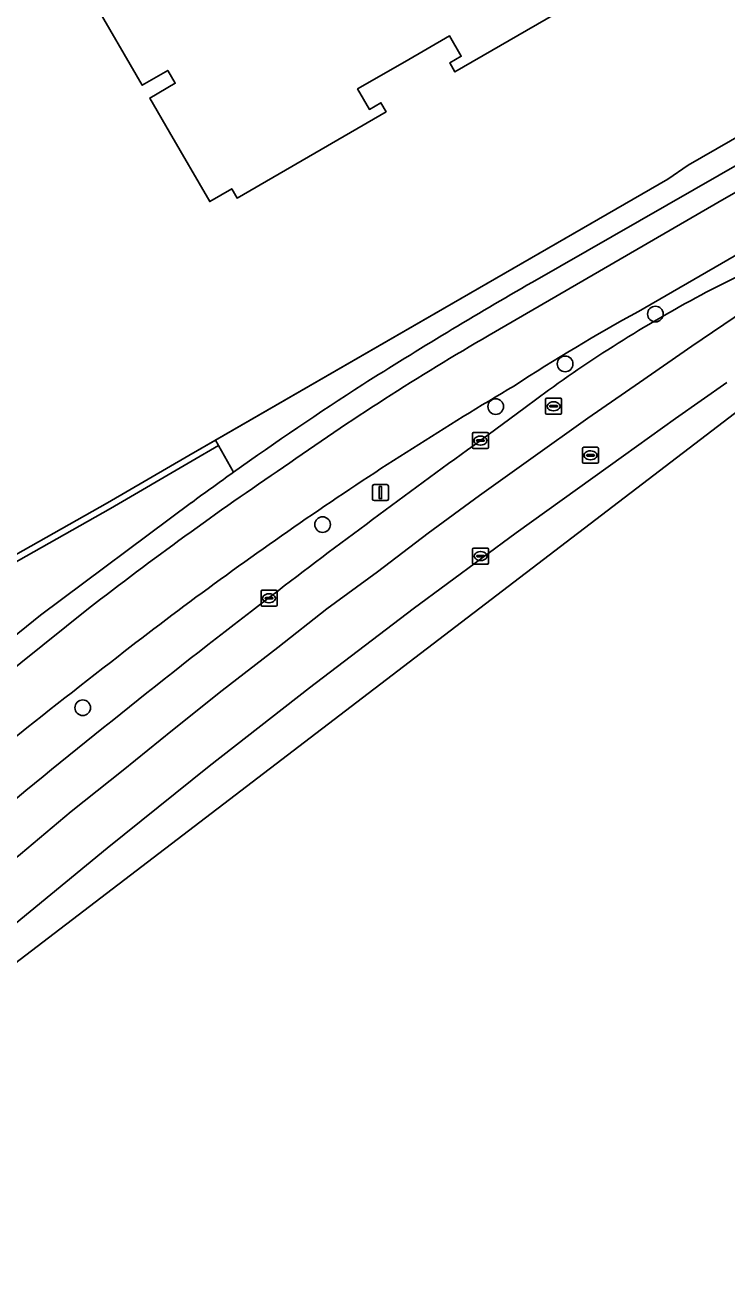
# Model space of a CAD drawing. Extents: x 157692 to 159674, y 381452 to 383291.
# Drawn here: x 159232.1 to 159275.9, y 382215.9 to 382294.6 of the extents above; entities that cross this region are included whole.
import ezdxf

# ---------------------------------------------------------------- set-up
doc = ezdxf.new("R2010")
doc.units = 0
for name, color, linetype in [('IMGEO_Berm_groen', 7, 'Continuous'), ('IMGEO_Boom', 7, 'Continuous'), ('IMGEO_Erf', 7, 'Continuous'), ('IMGEO_Fietspad_gesloten', 7, 'Continuous'), ('IMGEO_Groenvoorziening', 7, 'Continuous'), ('IMGEO_Haag', 7, 'Continuous'), ('IMGEO_Hek', 7, 'Continuous'), ('IMGEO_Kolk', 7, 'Continuous'), ('IMGEO_Lichtmast', 7, 'Continuous'), ('IMGEO_Pand', 7, 'Continuous'), ('IMGEO_Rijbaan_regionaal_gesloten', 7, 'Continuous'), ('IMGEO_Rioolput', 7, 'Continuous'), ('IMGEO_Voetpad_open', 7, 'Continuous')]:
    doc.layers.add(name, color=color, linetype=linetype)

msp = doc.modelspace()

# ---------------------------------------------------------------- linework, layer by layer
at = {"layer": 'IMGEO_Berm_groen'}
for points in [[(159274.947, 382278.046), (159292.382, 382286.753), (159294.998, 382288.222), (159315.806, 382300.78), (159332.543, 382311.052), (159332.094, 382311.83), (159277.688, 382280.901), (159270.379, 382276.668)], [(159260.505, 382268.596), (159263.309, 382270.672), (159264.76, 382271.747)]]:
    msp.add_lwpolyline(points, dxfattribs=at)
for centre, radius, start, end in [((159314.538, 382202.631), 85.176, 117.69833, 125.76175), ((159326.93, 382173.416), 117.725, 118.70933, 123.10947), ((159377.396, 382078.099), 225.344, 120.61839, 124.42212), ((159585.994, 381816.783), 556.847, 125.76923, 127.39002), ((159385.072, 382066.434), 239.305, 124.3595, 127.96444), ((159585.558, 381817.109), 556.322, 127.3747, 129.66022), ((159538.551, 381866.06), 491.7, 127.7008, 129.94824)]:
    msp.add_arc(centre, radius, start, end, dxfattribs=at)
at = {"layer": 'IMGEO_Boom'}
for centre in [(159271.44, 382276.508), (159265.798, 382273.393), (159261.459, 382270.724), (159250.64, 382263.347), (159235.653, 382251.896)]:
    msp.add_circle(centre, 0.489, dxfattribs=at)
at = {"layer": 'IMGEO_Erf'}
for points in [[(159103.11, 382364.958), (159146.26, 382291.081), (159161.311, 382265.277), (159164.47, 382259.86), (159179.189, 382234.625), (159179.926, 382235.045), (159210.53, 382250), (159214.178, 382251.711), (159237.19, 382264.707), (159242.285, 382267.672), (159243.94, 382268.627), (159272.217, 382284.946), (159273.494, 382285.815), (159328.456, 382317.435)], [(159275.344, 382301.153), (159258.914, 382291.642), (159258.589, 382292.204), (159259.306, 382292.62), (159258.565, 382293.9), (159255.77, 382292.282), (159252.826, 382290.577), (159253.567, 382289.296), (159254.285, 382289.712), (159254.611, 382289.149), (159245.296, 382283.757), (159244.961, 382284.337), (159243.584, 382283.54), (159241.079, 382287.867), (159239.838, 382290.011), (159241.43, 382290.932), (159240.964, 382291.736), (159239.371, 382290.814), (159236.226, 382296.247)]]:
    msp.add_lwpolyline(points, dxfattribs=at)
at = {"layer": 'IMGEO_Fietspad_gesloten'}
for points in [[(159332.094, 382311.83), (159330.365, 382314.827), (159329.876, 382314.544), (159329.765, 382314.659), (159308.412, 382302.358), (159275.744, 382283.712), (159261.04, 382275.183)], [(159270.379, 382276.668), (159277.688, 382280.901), (159332.094, 382311.83)], [(159236.022, 382258.1), (159223.199, 382247.836), (159197.957, 382226.374), (159196.552, 382225.179)]]:
    msp.add_lwpolyline(points, dxfattribs=at)
for centre, radius, start, end in [((159326.93, 382173.416), 117.725, 118.70933, 123.10947), ((159346.769, 382127.564), 170.707, 120.14566, 125.27112), ((159377.396, 382078.099), 225.344, 120.61839, 124.42212), ((159378.076, 382075.158), 231.619, 124.10792, 127.8292), ((159385.072, 382066.434), 239.305, 124.3595, 127.96444), ((159538.551, 381866.06), 491.7, 127.7008, 129.94824)]:
    msp.add_arc(centre, radius, start, end, dxfattribs=at)
at = {"layer": 'IMGEO_Groenvoorziening'}
for points in [[(159263.748, 382278.5), (159329.059, 382315.963), (159328.996, 382316.103), (159329.471, 382316.376), (159329.829, 382316.582), (159329.14, 382317.829), (159328.456, 382317.435), (159273.494, 382285.815), (159272.217, 382284.946), (159243.94, 382268.627), (159244.14, 382268.281), (159245.079, 382266.62)], [(159245.079, 382266.62), (159244.14, 382268.281), (159242.486, 382267.326), (159237.389, 382264.36), (159214.362, 382251.355), (159210.703, 382249.639), (159180.102, 382234.686), (159179.351, 382234.337), (159179.189, 382234.625), (159177.57, 382233.703), (159178.244, 382233.018)], [(159181.663, 382230.533), (159192.363, 382225.03), (159193.416, 382224.484), (159218.654, 382245.991), (159223.392, 382249.911), (159233.012, 382257.689), (159242.443, 382264.715)]]:
    msp.add_lwpolyline(points, dxfattribs=at)
msp.add_lwpolyline([(159243.94, 382268.627), (159242.285, 382267.672), (159237.19, 382264.707), (159214.178, 382251.711), (159210.53, 382250), (159179.926, 382235.045), (159179.189, 382234.625), (159179.351, 382234.337), (159180.102, 382234.686), (159210.703, 382249.639), (159214.362, 382251.355), (159237.389, 382264.36), (159242.486, 382267.326), (159244.14, 382268.281)], close=True, dxfattribs=at)
for centre, radius, start, end in [((159408.663, 382026.594), 290.615, 119.91064, 122.35179), ((159372.377, 382087.784), 219.516, 122.89745, 125.44381), ((159373.046, 382086.772), 220.728, 125.43299, 126.27722)]:
    msp.add_arc(centre, radius, start, end, dxfattribs=at)
at = {"layer": 'IMGEO_Haag'}
msp.add_lwpolyline([(159243.94, 382268.627), (159242.285, 382267.672), (159237.19, 382264.707), (159214.178, 382251.711), (159210.53, 382250), (159179.926, 382235.045), (159179.189, 382234.625), (159179.351, 382234.337), (159180.102, 382234.686), (159210.703, 382249.639), (159214.362, 382251.355), (159237.389, 382264.36), (159242.486, 382267.326), (159244.14, 382268.281)], close=True, dxfattribs=at)
at = {"layer": 'IMGEO_Hek'}
msp.add_lwpolyline([(159237.19, 382264.707), (159242.285, 382267.672), (159272.217, 382284.946), (159273.494, 382285.815), (159328.456, 382317.435)], dxfattribs=at)
at = {"layer": 'IMGEO_Kolk'}
for p, q in [((159260.004, 382268.17), (159260.004, 382269.022)), ((159260.079, 382269.096), (159260.931, 382269.096)), ((159261.005, 382269.022), (159261.005, 382268.17)), ((159260.263, 382268.59), (159260.263, 382268.602)), ((159260.701, 382268.553), (159260.303, 382268.553)), ((159260.306, 382268.639), (159260.704, 382268.639)), ((159260.515, 382268.316), (159260.49, 382268.316)), ((159260.492, 382268.876), (159260.517, 382268.876)), ((159260.747, 382268.602), (159260.747, 382268.59)), ((159260.931, 382268.096), (159260.079, 382268.096)), ((159246.792, 382258.315), (159246.792, 382259.167)), ((159246.867, 382259.241), (159247.719, 382259.241)), ((159247.051, 382258.735), (159247.051, 382258.747)), ((159247.489, 382258.698), (159247.091, 382258.698)), ((159247.094, 382258.784), (159247.492, 382258.784)), ((159247.28, 382259.021), (159247.305, 382259.021)), ((159247.535, 382258.747), (159247.535, 382258.735)), ((159247.793, 382259.167), (159247.793, 382258.315)), ((159247.719, 382258.241), (159246.867, 382258.241)), ((159247.303, 382258.461), (159247.278, 382258.461))]:
    msp.add_line(p, q, dxfattribs=at)
for points in [[(159260.004, 382268.17), (159260.004, 382269.022)], [(159260.079, 382269.096), (159260.931, 382269.096)], [(159261.005, 382269.022), (159261.005, 382268.17)], [(159260.931, 382268.096), (159260.079, 382268.096)], [(159246.792, 382258.315), (159246.792, 382259.167)], [(159246.867, 382259.241), (159247.719, 382259.241)], [(159247.793, 382259.167), (159247.793, 382258.315)], [(159247.719, 382258.241), (159246.867, 382258.241)]]:
    msp.add_lwpolyline(points, dxfattribs=at)
for centre, radius, start, end in [((159260.081, 382269.02), 0.0765, 91.55205, 178.44795), ((159260.081, 382269.02), 0.0765, 91.55205, 178.44795), ((159260.929, 382269.02), 0.0765, 1.55205, 88.44795), ((159260.929, 382269.02), 0.0765, 1.55205, 88.44795), ((159260.081, 382268.172), 0.0765, 181.55205, 268.44795), ((159260.081, 382268.172), 0.0765, 181.55205, 268.44795), ((159260.303, 382268.599), 0.0403, 85.87752, 175.75265), ((159260.3, 382268.589), 0.0366, 178.93798, 274.71019), ((159260.704, 382268.596), 0.043, 264.86636, 352.45326), ((159260.708, 382268.601), 0.0386, 1.73085, 96.63898), ((159260.929, 382268.172), 0.0765, 271.55205, 358.44795), ((159260.929, 382268.172), 0.0765, 271.55205, 358.44795), ((159246.869, 382259.165), 0.0765, 91.55205, 178.44795), ((159246.869, 382259.165), 0.0765, 91.55205, 178.44795), ((159247.091, 382258.744), 0.0403, 85.87752, 175.75265), ((159247.088, 382258.734), 0.0366, 178.93798, 274.71019), ((159247.492, 382258.741), 0.043, 264.86636, 352.45326), ((159247.496, 382258.746), 0.0386, 1.73085, 96.63898), ((159247.717, 382259.165), 0.0765, 1.55205, 88.44795), ((159247.717, 382259.165), 0.0765, 1.55205, 88.44795), ((159246.869, 382258.317), 0.0765, 181.55205, 268.44795), ((159246.869, 382258.317), 0.0765, 181.55205, 268.44795), ((159247.717, 382258.317), 0.0765, 271.55205, 358.44795), ((159247.717, 382258.317), 0.0765, 271.55205, 358.44795)]:
    msp.add_arc(centre, radius, start, end, dxfattribs=at)
for centre, major_axis, ratio, start_param, end_param in [((159260.491, 382268.596), (-0.387, 0.002), 0.722429, 4.712389, 7.853982), ((159260.516, 382268.596), (-0.39, 0.002), 0.717154, 1.570796, 4.712389), ((159247.279, 382258.741), (-0.387, 0.002), 0.722429, 4.712389, 7.853982), ((159247.304, 382258.741), (-0.39, 0.002), 0.717154, 1.570796, 4.712389)]:
    msp.add_ellipse(centre, major_axis=major_axis, ratio=ratio, start_param=start_param, end_param=end_param, dxfattribs=at)
at = {"layer": 'IMGEO_Lichtmast'}
for p, q in [((159253.861, 382265.843), (159254.651, 382265.843)), ((159254.651, 382265.843), (159253.861, 382265.843)), ((159253.761, 382264.943), (159253.761, 382265.743)), ((159253.761, 382265.743), (159253.761, 382264.943)), ((159254.751, 382265.743), (159254.751, 382264.943)), ((159254.751, 382264.943), (159254.751, 382265.743)), ((159254.651, 382264.843), (159253.861, 382264.843)), ((159253.861, 382264.843), (159254.651, 382264.843))]:
    msp.add_line(p, q, dxfattribs=at)
msp.add_lwpolyline([(159254.181, 382265.718), (159254.331, 382265.718), (159254.331, 382264.968), (159254.181, 382264.968), (159254.181, 382265.718)], dxfattribs=at)
for centre, start, end in [((159253.861, 382265.743), 90, 180), ((159253.861, 382265.743), 90, 180), ((159254.651, 382265.743), 0, 90), ((159254.651, 382265.743), 360, 90), ((159253.861, 382264.943), 180, 270), ((159253.861, 382264.943), 180, 270), ((159254.651, 382264.943), 270, 0), ((159254.651, 382264.943), 270, 0)]:
    msp.add_arc(centre, 0.1, start, end, dxfattribs=at)
at = {"layer": 'IMGEO_Pand'}
msp.add_lwpolyline([(159236.226, 382296.247), (159239.371, 382290.814), (159240.964, 382291.736), (159241.43, 382290.932), (159239.838, 382290.011), (159241.079, 382287.867), (159243.584, 382283.54), (159244.961, 382284.337), (159245.296, 382283.757), (159254.611, 382289.149), (159254.285, 382289.712), (159253.567, 382289.296), (159252.826, 382290.577), (159255.77, 382292.282), (159258.565, 382293.9), (159259.306, 382292.62), (159258.589, 382292.204), (159258.914, 382291.642), (159275.344, 382301.153)], dxfattribs=at)
at = {"layer": 'IMGEO_Rijbaan_regionaal_gesloten'}
for points in [[(159207.494, 382215.943), (159220.046, 382227.244), (159277.89, 382271.43), (159335.477, 382305.966)], [(159254.069, 382260.384), (159257.241, 382262.805), (159260.454, 382265.172), (159263.646, 382267.449), (159267.222, 382270), (159270.443, 382272.237), (159273.707, 382274.503), (159276.998, 382276.73), (159280.391, 382278.93), (159283.757, 382281.171), (159287.039, 382283.357), (159292.382, 382286.753), (159274.947, 382278.046)], [(159276.998, 382276.73), (159273.707, 382274.503), (159270.443, 382272.237), (159267.222, 382270), (159263.646, 382267.449), (159260.454, 382265.172), (159257.241, 382262.805), (159254.069, 382260.384), (159250.914, 382258.076), (159247.844, 382255.656), (159244.361, 382252.968), (159241.253, 382250.499), (159238.174, 382247.993), (159234.939, 382245.412), (159231.772, 382242.749)], [(159275.904, 382272.227), (159272.692, 382269.981), (159269.438, 382267.643), (159262.727, 382262.823), (159256.302, 382258.085), (159249.82, 382253.144), (159243.563, 382248.237), (159237.187, 382243.122), (159231.071, 382238.096), (159224.854, 382232.986), (159221.795, 382230.472), (159218.698, 382227.927), (159215.627, 382225.351), (159212.458, 382222.773), (159206.082, 382217.476), (159207.494, 382215.943)], [(159231.071, 382238.096), (159237.187, 382243.122), (159243.563, 382248.237), (159249.82, 382253.144), (159256.302, 382258.085), (159262.727, 382262.823), (159269.438, 382267.643), (159272.692, 382269.981), (159275.904, 382272.227)], [(159264.76, 382271.747), (159263.309, 382270.672), (159260.505, 382268.596)], [(159230.494, 382245.39), (159202.001, 382221.907), (159203.978, 382219.76), (159216.109, 382229.879), (159219.321, 382232.559), (159222.434, 382235.155), (159225.546, 382237.751), (159228.707, 382240.289), (159231.772, 382242.749), (159234.939, 382245.412), (159238.174, 382247.993), (159241.253, 382250.499), (159244.361, 382252.968), (159247.844, 382255.656), (159250.914, 382258.076), (159254.069, 382260.384)]]:
    msp.add_lwpolyline(points, dxfattribs=at)
for centre, radius, start, end in [((159314.538, 382202.631), 85.176, 117.69833, 125.76175), ((159585.994, 381816.783), 556.847, 125.76923, 127.39002), ((159585.558, 381817.109), 556.322, 127.3747, 129.66022)]:
    msp.add_arc(centre, radius, start, end, dxfattribs=at)
at = {"layer": 'IMGEO_Rioolput'}
for p, q in [((159264.575, 382270.313), (159264.575, 382271.165)), ((159264.65, 382271.239), (159265.502, 382271.239)), ((159264.834, 382270.733), (159264.834, 382270.745)), ((159265.272, 382270.696), (159264.874, 382270.696)), ((159264.877, 382270.782), (159265.275, 382270.782)), ((159265.063, 382271.019), (159265.088, 382271.019)), ((159265.318, 382270.745), (159265.318, 382270.733)), ((159265.576, 382271.165), (159265.576, 382270.313)), ((159265.502, 382270.239), (159264.65, 382270.239)), ((159265.086, 382270.459), (159265.061, 382270.459)), ((159266.956, 382268.175), (159267.808, 382268.175)), ((159266.881, 382267.249), (159266.881, 382268.101)), ((159267.14, 382267.669), (159267.14, 382267.681)), ((159267.578, 382267.632), (159267.18, 382267.632)), ((159267.183, 382267.718), (159267.581, 382267.718)), ((159267.392, 382267.395), (159267.367, 382267.395)), ((159267.369, 382267.955), (159267.394, 382267.955)), ((159267.624, 382267.681), (159267.624, 382267.669)), ((159267.882, 382268.101), (159267.882, 382267.249)), ((159267.808, 382267.175), (159266.956, 382267.175)), ((159260.091, 382261.875), (159260.943, 382261.875)), ((159260.016, 382260.949), (159260.016, 382261.801)), ((159260.275, 382261.369), (159260.275, 382261.381)), ((159260.713, 382261.332), (159260.315, 382261.332)), ((159260.318, 382261.418), (159260.716, 382261.418)), ((159260.527, 382261.095), (159260.502, 382261.095)), ((159260.504, 382261.655), (159260.529, 382261.655)), ((159260.759, 382261.381), (159260.759, 382261.369)), ((159261.017, 382261.801), (159261.017, 382260.949)), ((159260.943, 382260.875), (159260.091, 382260.875))]:
    msp.add_line(p, q, dxfattribs=at)
for points in [[(159264.575, 382270.313), (159264.575, 382271.165)], [(159264.65, 382271.239), (159265.502, 382271.239)], [(159265.576, 382271.165), (159265.576, 382270.313)], [(159265.502, 382270.239), (159264.65, 382270.239)], [(159266.956, 382268.175), (159267.808, 382268.175)], [(159266.881, 382267.249), (159266.881, 382268.101)], [(159267.882, 382268.101), (159267.882, 382267.249)], [(159267.808, 382267.175), (159266.956, 382267.175)], [(159260.091, 382261.875), (159260.943, 382261.875)], [(159260.016, 382260.949), (159260.016, 382261.801)], [(159261.017, 382261.801), (159261.017, 382260.949)], [(159260.943, 382260.875), (159260.091, 382260.875)]]:
    msp.add_lwpolyline(points, dxfattribs=at)
for centre, radius, start, end in [((159264.652, 382271.163), 0.0765, 91.55205, 178.44795), ((159264.652, 382271.163), 0.0765, 91.55205, 178.44795), ((159264.874, 382270.742), 0.0403, 85.87752, 175.75265), ((159264.871, 382270.732), 0.0366, 178.93798, 274.71019), ((159265.275, 382270.739), 0.043, 264.86636, 352.45326), ((159265.279, 382270.744), 0.0386, 1.73085, 96.63898), ((159265.5, 382271.163), 0.0765, 1.55205, 88.44795), ((159265.5, 382271.163), 0.0765, 1.55205, 88.44795), ((159264.652, 382270.315), 0.0765, 181.55205, 268.44795), ((159264.652, 382270.315), 0.0765, 181.55205, 268.44795), ((159265.5, 382270.315), 0.0765, 271.55205, 358.44795), ((159265.5, 382270.315), 0.0765, 271.55205, 358.44795), ((159266.958, 382268.099), 0.0765, 91.55205, 178.44795), ((159266.958, 382268.099), 0.0765, 91.55205, 178.44795), ((159267.806, 382268.099), 0.0765, 1.55205, 88.44795), ((159267.806, 382268.099), 0.0765, 1.55205, 88.44795), ((159267.18, 382267.678), 0.0403, 85.87752, 175.75265), ((159267.177, 382267.668), 0.0366, 178.93798, 274.71019), ((159267.581, 382267.675), 0.043, 264.86636, 352.45326), ((159267.585, 382267.68), 0.0386, 1.73085, 96.63898), ((159266.958, 382267.251), 0.0765, 181.55205, 268.44795), ((159266.958, 382267.251), 0.0765, 181.55205, 268.44795), ((159267.806, 382267.251), 0.0765, 271.55205, 358.44795), ((159267.806, 382267.251), 0.0765, 271.55205, 358.44795), ((159260.093, 382261.799), 0.0765, 91.55205, 178.44795), ((159260.093, 382261.799), 0.0765, 91.55205, 178.44795), ((159260.941, 382261.799), 0.0765, 1.55205, 88.44795), ((159260.941, 382261.799), 0.0765, 1.55205, 88.44795), ((159260.315, 382261.378), 0.0403, 85.87752, 175.75265), ((159260.312, 382261.368), 0.0366, 178.93798, 274.71019), ((159260.716, 382261.375), 0.043, 264.86636, 352.45326), ((159260.72, 382261.38), 0.0386, 1.73085, 96.63898), ((159260.093, 382260.951), 0.0765, 181.55205, 268.44795), ((159260.093, 382260.951), 0.0765, 181.55205, 268.44795), ((159260.941, 382260.951), 0.0765, 271.55205, 358.44795), ((159260.941, 382260.951), 0.0765, 271.55205, 358.44795)]:
    msp.add_arc(centre, radius, start, end, dxfattribs=at)
for centre, major_axis, ratio, start_param, end_param in [((159265.062, 382270.739), (-0.387, 0.002), 0.722429, 4.712389, 7.853982), ((159265.087, 382270.739), (-0.39, 0.002), 0.717154, 1.570796, 4.712389), ((159267.368, 382267.675), (-0.387, 0.002), 0.722429, 4.712389, 7.853982), ((159267.393, 382267.675), (-0.39, 0.002), 0.717154, 1.570796, 4.712389), ((159260.503, 382261.375), (-0.387, 0.002), 0.722429, 4.712389, 7.853982), ((159260.528, 382261.375), (-0.39, 0.002), 0.717154, 1.570796, 4.712389)]:
    msp.add_ellipse(centre, major_axis=major_axis, ratio=ratio, start_param=start_param, end_param=end_param, dxfattribs=at)
at = {"layer": 'IMGEO_Voetpad_open'}
for points in [[(159308.412, 382302.358), (159329.765, 382314.659), (159329.059, 382315.963), (159263.748, 382278.5)], [(159261.04, 382275.183), (159275.744, 382283.712), (159308.412, 382302.358)], [(159242.443, 382264.715), (159233.012, 382257.689), (159223.392, 382249.911), (159218.654, 382245.991), (159193.416, 382224.484), (159193.705, 382224.368)], [(159196.552, 382225.179), (159197.957, 382226.374), (159223.199, 382247.836), (159236.022, 382258.1)]]:
    msp.add_lwpolyline(points, dxfattribs=at)
for centre, radius, start, end in [((159408.663, 382026.594), 290.615, 119.91064, 122.35179), ((159346.769, 382127.564), 170.707, 120.14566, 125.27112), ((159372.377, 382087.784), 219.516, 122.89745, 125.44381), ((159378.076, 382075.158), 231.619, 124.10792, 127.8292), ((159373.046, 382086.772), 220.728, 125.43299, 126.27722)]:
    msp.add_arc(centre, radius, start, end, dxfattribs=at)

doc.saveas('drawing.dxf')
